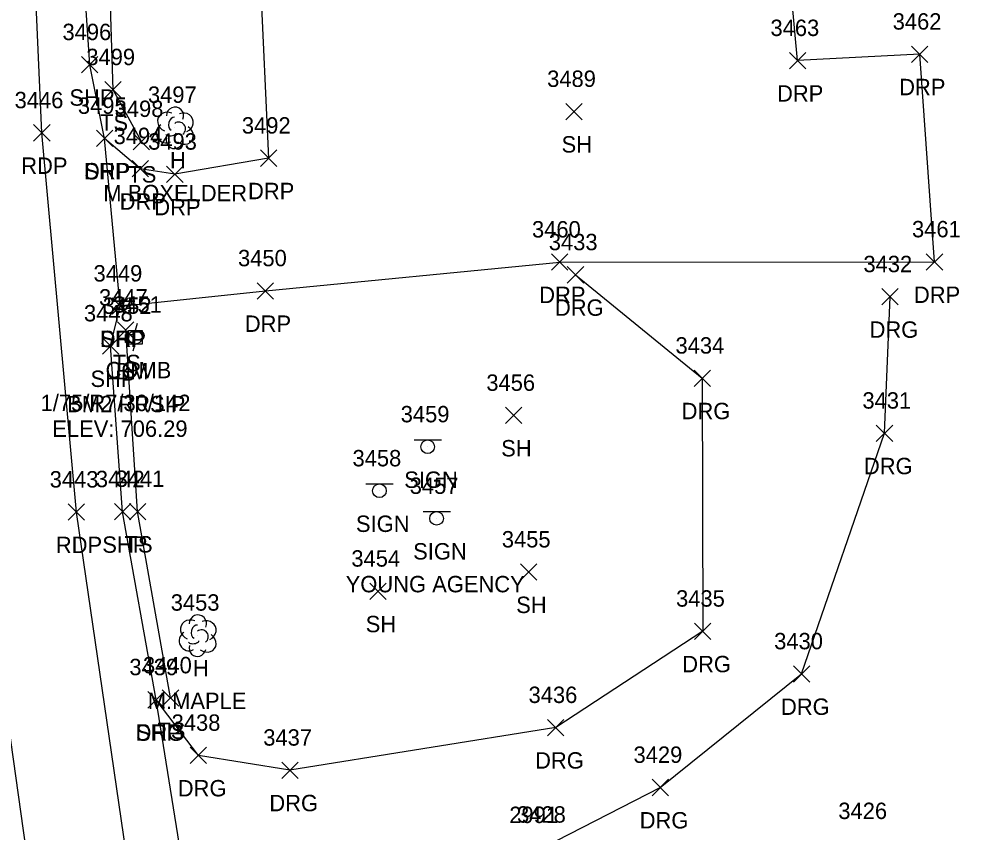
# Model space of a CAD drawing. Extents: x 1769141 to 1770911, y 735471 to 741449.
# Drawn here: x 1770477.9 to 1770593.2, y 737723.2 to 737822.4 of the extents above; entities that cross this region are included whole.
import ezdxf

# ---------------------------------------------------------------- set-up
doc = ezdxf.new("R2010")
doc.units = 0
for name, color, linetype in [('C_A', 7, 'Continuous'), ('C_C', 7, 'Continuous'), ('C_I', 7, 'Continuous'), ('CPBM', 7, 'Continuous'), ('L_A', 7, 'Continuous'), ('L_C', 7, 'Continuous'), ('L_I', 7, 'Continuous'), ('L_TIC', 7, 'Continuous'), ('LELB', 7, 'Continuous'), ('LTD', 7, 'Continuous'), ('P_A', 7, 'Continuous'), ('P_I', 7, 'Continuous'), ('P_TIC', 7, 'Continuous'), ('PET', 7, 'Continuous'), ('PRC', 7, 'Continuous'), ('PSP', 7, 'Continuous'), ('R_A', 7, 'Continuous'), ('R_I', 7, 'Continuous'), ('R_TIC', 7, 'Continuous'), ('RDG', 7, 'Continuous'), ('RDP', 7, 'Continuous'), ('S_A', 7, 'Continuous'), ('S_C', 7, 'Continuous'), ('S_I', 7, 'Continuous'), ('SSGN', 7, 'Continuous'), ('U_A', 7, 'Continuous'), ('U_C', 7, 'Continuous'), ('U_I', 7, 'Continuous'), ('UP', 7, 'Continuous')]:
    doc.layers.add(name, color=color, linetype=linetype)

msp = doc.modelspace()

# ---------------------------------------------------------------- linework, layer by layer
at = {"layer": 'CPBM'}
for p, q in [((1770490.91, 737782.93), (1770490.91, 737783.93)), ((1770490.91, 737783.93), (1770491.91, 737783.93)), ((1770491.91, 737783.93), (1770491.91, 737782.93)), ((1770491.91, 737782.93), (1770490.91, 737782.93)), ((1770491.41, 737783.43), (1770491.41, 737783.43)), ((1770491.41, 737783.43), (1770491.41, 737783.43))]:
    msp.add_line(p, q, dxfattribs=at)
at = {"layer": 'L_TIC'}
for points in [[(1770488.41, 737812.76), (1770490.41, 737814.76)], [(1770490.41, 737812.76), (1770488.41, 737814.76)], [(1770544.64, 737810.1), (1770546.64, 737812.1)], [(1770546.64, 737810.1), (1770544.64, 737812.1)], [(1770491.86, 737806.44), (1770493.86, 737808.44)], [(1770493.86, 737806.44), (1770491.86, 737808.44)], [(1770489.95, 737783.44), (1770491.95, 737785.44)], [(1770491.95, 737783.44), (1770489.95, 737785.44)], [(1770537.27, 737773.04), (1770539.27, 737775.04)], [(1770539.27, 737773.04), (1770537.27, 737775.04)], [(1770491.4, 737761.32), (1770493.4, 737763.32)], [(1770493.4, 737761.32), (1770491.4, 737763.32)], [(1770539.1, 737753.94), (1770541.1, 737755.94)], [(1770541.1, 737753.94), (1770539.1, 737755.94)], [(1770520.74, 737751.6), (1770522.74, 737753.6)], [(1770522.74, 737751.6), (1770520.74, 737753.6)], [(1770495.41, 737738.59), (1770497.41, 737740.59)], [(1770497.41, 737738.59), (1770495.41, 737740.59)]]:
    msp.add_lwpolyline(points, dxfattribs=at)
at = {"layer": 'LELB'}
for points in [[(1770492.86, 737807.44), (1770489.41, 737813.76), (1770488.24, 737850.93), (1770487.8, 737891.66)], [(1770496.41, 737739.59), (1770492.4, 737762.32), (1770490.95, 737784.44)]]:
    msp.add_lwpolyline(points, dxfattribs=at)
at = {"layer": 'LTD'}
for p, q in [((1770496.92, 737809.16), (1770496.92, 737809.16)), ((1770496.92, 737809.16), (1770496.92, 737809.16)), ((1770499.7, 737747.23), (1770499.7, 737747.23)), ((1770499.7, 737747.23), (1770499.7, 737747.23))]:
    msp.add_line(p, q, dxfattribs=at)
for centre in [(1770496.96, 737810.59), (1770499.75, 737748.66)]:
    msp.add_arc(centre, 1.05, 335.5272, 180.9563, dxfattribs=at)
for centre, major_axis, ratio, start_param, end_param in [((1770496.13, 737809.82), (1.21, -0.51), 0.895232, 1.570796, 4.712389), ((1770496.71, 737809.61), (-0.208, -0.792), 0.645439, 3.141593, 6.283185), ((1770497.96, 737809.74), (-1.14, -0.48), 0.949671, 1.570796, 4.712389), ((1770495.83, 737808.45), (0.58, -1.04), 0.959034, 3.141593, 6.283185), ((1770497.42, 737808.99), (-0.5, 0.667), 0.989748, 3.141593, 6.283185), ((1770497.92, 737808.32), (-1.09, 0.79), 0.841452, 1.570796, 4.712389), ((1770496.92, 737807.66), (0.26, 1.06), 0.942809, 1.570796, 4.712389), ((1770496.46, 737808.41), (-0.625, -0.083), 0.423636, 0, 3.141593), ((1770498.91, 737747.89), (1.21, -0.51), 0.895232, 1.570796, 4.712389), ((1770500.75, 737747.81), (-1.14, -0.48), 0.949671, 1.570796, 4.712389), ((1770499.5, 737747.69), (-0.208, -0.792), 0.645439, 3.141593, 6.283185), ((1770500.2, 737747.06), (-0.5, 0.667), 0.989748, 3.141593, 6.283185), ((1770498.62, 737746.52), (0.58, -1.04), 0.959034, 3.141593, 6.283185), ((1770500.7, 737746.39), (-1.09, 0.79), 0.841452, 1.570796, 4.712389), ((1770499.71, 737745.73), (0.26, 1.06), 0.942809, 1.570796, 4.712389), ((1770499.25, 737746.48), (-0.625, -0.083), 0.423636, 0, 3.141593)]:
    msp.add_ellipse(centre, major_axis=major_axis, ratio=ratio, start_param=start_param, end_param=end_param, dxfattribs=at)
at = {"layer": 'P_TIC'}
for points in [[(1770485.55, 737815.81), (1770487.55, 737817.81)], [(1770487.55, 737815.81), (1770485.55, 737817.81)], [(1770479.71, 737807.5), (1770481.71, 737809.5)], [(1770481.71, 737807.5), (1770479.71, 737809.5)], [(1770487.37, 737806.82), (1770489.37, 737808.82)], [(1770489.37, 737806.82), (1770487.37, 737808.82)], [(1770489.29, 737786.37), (1770491.29, 737788.37)], [(1770491.29, 737786.37), (1770489.29, 737788.37)], [(1770488.11, 737781.51), (1770490.11, 737783.51)], [(1770490.11, 737781.51), (1770488.11, 737783.51)], [(1770483.93, 737761.25), (1770485.93, 737763.25)], [(1770485.93, 737761.25), (1770483.93, 737763.25)], [(1770489.56, 737761.29), (1770491.56, 737763.29)], [(1770491.56, 737761.29), (1770489.56, 737763.29)], [(1770493.66, 737738.36), (1770495.66, 737740.36)], [(1770495.66, 737738.36), (1770493.66, 737740.36)]]:
    msp.add_lwpolyline(points, dxfattribs=at)
at = {"layer": 'PET'}
msp.add_lwpolyline([(1770623.12, 737230.1), (1770608.3, 737274.14), (1770592.56, 737320.9), (1770575.93, 737371.25), (1770563.73, 737410.74), (1770554.41, 737441.84), (1770546.27, 737469.88), (1770536.37, 737505.28), (1770520.83, 737567.69), (1770510.33, 737613.84), (1770502.23, 737653.93), (1770494.15, 737699.24), (1770484.93, 737762.25), (1770480.71, 737808.5), (1770478.86, 737850.86)], dxfattribs=at)
at = {"layer": 'PRC'}
msp.add_lwpolyline([(1770611.43, 737227.28), (1770596.59, 737271.46), (1770580.67, 737318.49), (1770564.59, 737367.31), (1770551.93, 737407.86), (1770542.43, 737439.84), (1770534.51, 737467.45), (1770524.2, 737503.43), (1770508.76, 737566.26), (1770499.3, 737611.16), (1770490.31, 737651.95), (1770482.16, 737697.06), (1770472.91, 737762.84), (1770468.76, 737807.58), (1770466.84, 737850.58)], dxfattribs=at)
at = {"layer": 'PSP'}
msp.add_lwpolyline([(1770629.07, 737231.11), (1770614.09, 737275.47), (1770598.79, 737323.05), (1770583.02, 737373.84), (1770570.87, 737412.36), (1770561.39, 737444.26), (1770553.17, 737471.37), (1770542.57, 737509.17), (1770534.37, 737539.67), (1770525.75, 737568.53), (1770519.58, 737594.27), (1770520.13, 737599.72), (1770519.04, 737604.2), (1770515.22, 737622.18), (1770509.27, 737648.93), (1770499.78, 737700.32), (1770499.8, 737707.46), (1770494.66, 737739.36), (1770490.56, 737762.29), (1770489.11, 737782.51), (1770490.29, 737787.37), (1770488.37, 737807.82), (1770486.55, 737816.81), (1770484.28, 737850.79)], dxfattribs=at)
at = {"layer": 'R_TIC'}
for points in [[(1770571.93, 737816.31), (1770573.93, 737818.31)], [(1770573.93, 737816.31), (1770571.93, 737818.31)], [(1770586.83, 737817.09), (1770588.83, 737819.09)], [(1770588.83, 737817.09), (1770586.83, 737819.09)], [(1770487.37, 737806.82), (1770489.37, 737808.82)], [(1770489.37, 737806.82), (1770487.37, 737808.82)], [(1770507.38, 737804.41), (1770509.38, 737806.41)], [(1770509.38, 737804.41), (1770507.38, 737806.41)], [(1770491.73, 737803.13), (1770493.73, 737805.13)], [(1770493.73, 737803.13), (1770491.73, 737805.13)], [(1770495.94, 737802.45), (1770497.94, 737804.45)], [(1770497.94, 737802.45), (1770495.94, 737804.45)], [(1770542.91, 737791.74), (1770544.91, 737793.74)], [(1770544.91, 737791.74), (1770542.91, 737793.74)], [(1770588.63, 737791.76), (1770590.63, 737793.76)], [(1770590.63, 737791.76), (1770588.63, 737793.76)], [(1770544.83, 737790.19), (1770546.83, 737792.19)], [(1770546.83, 737790.19), (1770544.83, 737792.19)], [(1770506.99, 737788.23), (1770508.99, 737790.23)], [(1770508.99, 737788.23), (1770506.99, 737790.23)], [(1770583.22, 737787.51), (1770585.22, 737789.51)], [(1770585.22, 737787.51), (1770583.22, 737789.51)], [(1770489.29, 737786.37), (1770491.29, 737788.37)], [(1770491.29, 737786.37), (1770489.29, 737788.37)], [(1770560.29, 737777.58), (1770562.29, 737779.58)], [(1770562.29, 737777.58), (1770560.29, 737779.58)], [(1770582.53, 737770.87), (1770584.53, 737772.87)], [(1770584.53, 737770.87), (1770582.53, 737772.87)], [(1770560.36, 737746.72), (1770562.36, 737748.72)], [(1770562.36, 737746.72), (1770560.36, 737748.72)], [(1770572.42, 737741.52), (1770574.42, 737743.52)], [(1770574.42, 737741.52), (1770572.42, 737743.52)], [(1770493.66, 737738.36), (1770495.66, 737740.36)], [(1770495.66, 737738.36), (1770493.66, 737740.36)], [(1770542.41, 737734.97), (1770544.41, 737736.97)], [(1770544.41, 737734.97), (1770542.41, 737736.97)], [(1770498.81, 737731.58), (1770500.81, 737733.58)], [(1770500.81, 737731.58), (1770498.81, 737733.58)], [(1770509.99, 737729.77), (1770511.99, 737731.77)], [(1770511.99, 737729.77), (1770509.99, 737731.77)], [(1770555.17, 737727.67), (1770557.17, 737729.67)], [(1770557.17, 737727.67), (1770555.17, 737729.67)]]:
    msp.add_lwpolyline(points, dxfattribs=at)
at = {"layer": 'RDG'}
for points in [[(1770545.83, 737791.19), (1770561.29, 737778.58), (1770561.36, 737747.72), (1770543.41, 737735.97), (1770510.99, 737730.77), (1770499.81, 737732.58), (1770494.66, 737739.36)], [(1770541.96, 737721.38), (1770556.17, 737728.67), (1770573.42, 737742.52), (1770583.53, 737771.87), (1770584.22, 737788.51)]]:
    msp.add_lwpolyline(points, dxfattribs=at)
at = {"layer": 'RDP'}
msp.add_lwpolyline([(1770490.29, 737787.37), (1770507.99, 737789.23), (1770543.91, 737792.74), (1770589.63, 737792.76), (1770587.83, 737818.09), (1770572.93, 737817.31), (1770571.5, 737832.84), (1770545.48, 737829.91), (1770540.49, 737829.63), (1770524.84, 737829.21), (1770507.34, 737827.47), (1770508.38, 737805.41), (1770496.94, 737803.45), (1770492.73, 737804.13), (1770488.37, 737807.82)], dxfattribs=at)
at = {"layer": 'SSGN'}
for p, q in [((1770526.14, 737771.06), (1770529.48, 737771.06)), ((1770527.79, 737770.22), (1770527.79, 737770.22)), ((1770520.25, 737765.69), (1770523.59, 737765.69)), ((1770521.9, 737764.85), (1770521.9, 737764.85)), ((1770527.23, 737762.32), (1770530.57, 737762.32)), ((1770528.88, 737761.49), (1770528.88, 737761.49))]:
    msp.add_line(p, q, dxfattribs=at)
for centre in [(1770527.79, 737770.22), (1770521.9, 737764.85), (1770528.88, 737761.49)]:
    msp.add_circle(centre, 0.833, dxfattribs=at)
at = {"layer": 'UP'}
for p, q in [((1770492.36, 737785.24), (1770492.11, 737784.4)), ((1770491.27, 737782.74), (1770491.27, 737784.4)), ((1770491.27, 737784.4), (1770492.94, 737784.4)), ((1770492.94, 737784.4), (1770492.94, 737782.74)), ((1770492.94, 737782.74), (1770491.27, 737782.74)), ((1770491.86, 737781.9), (1770492.11, 737782.74)), ((1770492.11, 737783.57), (1770492.11, 737783.57))]:
    msp.add_line(p, q, dxfattribs=at)
msp.add_circle((1770492.11, 737783.57), 0.833, dxfattribs=at)

# ---------------------------------------------------------------- texts
at = {"layer": 'C_A'}
msp.add_text('BM', height=2, dxfattribs=at).set_placement((1770489.73, 737778.43))
at = {"layer": 'C_C'}
for s, p in [('BM2 RRSIP', (1770483.81, 737774.43)), ('ELEV: 706.29', (1770481.99, 737771.43))]:
    msp.add_text(s, height=2, dxfattribs=at).set_placement(p)
at = {"layer": 'C_I'}
msp.add_text('3452', height=2, dxfattribs=at).set_placement((1770488.15, 737786.43))
at = {"layer": 'L_A'}
for s, p in [('TS', (1770487.82, 737808.76)), ('SH', (1770544.13, 737806.1)), ('H', (1770496.35, 737804.16)), ('TS', (1770491.27, 737802.44)), ('TS', (1770489.36, 737779.44)), ('SH', (1770536.76, 737769.04)), ('TS', (1770490.81, 737757.32)), ('SH', (1770538.59, 737749.94)), ('SH', (1770520.23, 737747.6)), ('H', (1770499.14, 737742.23)), ('TS', (1770494.82, 737734.59))]:
    msp.add_text(s, height=2, dxfattribs=at).set_placement(p)
at = {"layer": 'L_C'}
for s, p in [('M.BOXELDER', (1770488.22, 737800.16)), ('M.MAPLE', (1770493.64, 737738.23))]:
    msp.add_text(s, height=2, dxfattribs=at).set_placement(p)
at = {"layer": 'L_I'}
for s, p in [('3499', (1770486.14, 737816.76)), ('3489', (1770542.37, 737814.1)), ('3497', (1770493.66, 737812.16)), ('3498', (1770489.6, 737810.44)), ('3447', (1770487.69, 737787.44)), ('3456', (1770534.95, 737777.04)), ('3441', (1770489.71, 737765.32)), ('3455', (1770536.84, 737757.94)), ('3454', (1770518.48, 737755.6)), ('3453', (1770496.44, 737750.23)), ('3440', (1770493.06, 737742.59)), ('3426', (1770577.9, 737724.82))]:
    msp.add_text(s, height=2, dxfattribs=at).set_placement(p)
at = {"layer": 'P_A'}
for s, p in [('SHP', (1770484.08, 737811.81)), ('RDP', (1770478.2, 737803.5)), ('SHP', (1770485.9, 737802.82)), ('SHP', (1770487.83, 737782.37)), ('SHP', (1770486.65, 737777.51)), ('RDP', (1770482.42, 737757.25)), ('SHP', (1770488.09, 737757.29)), ('SHP', (1770492.2, 737734.36))]:
    msp.add_text(s, height=2, dxfattribs=at).set_placement(p)
at = {"layer": 'P_I'}
for s, p in [('3496', (1770483.23, 737819.81)), ('3446', (1770477.39, 737811.5)), ('3495', (1770485.11, 737810.82)), ('3449', (1770487.02, 737790.37)), ('3448', (1770485.85, 737785.51)), ('3443', (1770481.67, 737765.25)), ('3442', (1770487.3, 737765.29)), ('3439', (1770491.39, 737742.36))]:
    msp.add_text(s, height=2, dxfattribs=at).set_placement(p)
at = {"layer": 'R_A'}
for s, p in [('DRP', (1770585.32, 737813.09)), ('DRP', (1770570.42, 737812.31)), ('DRP', (1770485.86, 737802.82)), ('DRP', (1770505.87, 737800.41)), ('DRP', (1770490.21, 737799.13)), ('DRP', (1770494.43, 737798.45)), ('DRP', (1770541.4, 737787.74)), ('DRP', (1770587.12, 737787.76)), ('DRG', (1770543.32, 737786.19)), ('DRP', (1770505.48, 737784.23)), ('DRG', (1770581.71, 737783.51)), ('DRP', (1770487.78, 737782.37)), ('DRG', (1770558.78, 737773.58)), ('DRG', (1770581.02, 737766.87)), ('DRG', (1770558.85, 737742.72)), ('DRG', (1770570.9, 737737.52)), ('DRG', (1770492.15, 737734.36)), ('DRG', (1770540.9, 737730.97)), ('DRG', (1770497.3, 737727.58)), ('DRG', (1770508.47, 737725.77)), ('DRG', (1770553.66, 737723.67))]:
    msp.add_text(s, height=2, dxfattribs=at).set_placement(p)
at = {"layer": 'R_I'}
for s, p in [('3462', (1770584.53, 737821.09)), ('3463', (1770569.62, 737820.31)), ('3495', (1770485.11, 737810.82)), ('3492', (1770505.12, 737808.41)), ('3494', (1770489.47, 737807.13)), ('3493', (1770493.68, 737806.45)), ('3460', (1770540.52, 737795.74)), ('3461', (1770586.89, 737795.76)), ('3433', (1770542.57, 737794.19)), ('3450', (1770504.65, 737792.23)), ('3432', (1770580.96, 737791.51)), ('3449', (1770487.02, 737790.37)), ('3434', (1770558.03, 737781.58)), ('3431', (1770580.84, 737774.87)), ('3435', (1770558.1, 737750.72)), ('3430', (1770570.07, 737745.52)), ('3439', (1770491.39, 737742.36)), ('3436', (1770540.1, 737738.97)), ('3438', (1770496.55, 737735.58)), ('3437', (1770507.73, 737733.77)), ('3429', (1770552.91, 737731.67)), ('2991', (1770537.75, 737724.33)), ('3428', (1770538.7, 737724.38))]:
    msp.add_text(s, height=2, dxfattribs=at).set_placement(p)
at = {"layer": 'S_A'}
for p in [(1770524.93, 737765.2), (1770519.04, 737759.83), (1770526.02, 737756.47)]:
    msp.add_text('SIGN', height=2, dxfattribs=at).set_placement(p)
at = {"layer": 'S_C'}
msp.add_text('YOUNG AGENCY', height=2, dxfattribs=at).set_placement((1770517.79, 737752.47))
at = {"layer": 'S_I'}
for s, p in [('3459', (1770524.5, 737773.2)), ('3458', (1770518.62, 737767.83)), ('3457', (1770525.6, 737764.47))]:
    msp.add_text(s, height=2, dxfattribs=at).set_placement(p)
at = {"layer": 'U_A'}
msp.add_text('COMB', height=2, dxfattribs=at).set_placement((1770488.49, 737778.57))
at = {"layer": 'U_C'}
msp.add_text('1/75/R7/30/142', height=2, dxfattribs=at).set_placement((1770480.56, 737774.57))
at = {"layer": 'U_I'}
msp.add_text('3451', height=2, dxfattribs=at).set_placement((1770489.41, 737786.57))

doc.saveas('drawing.dxf')
